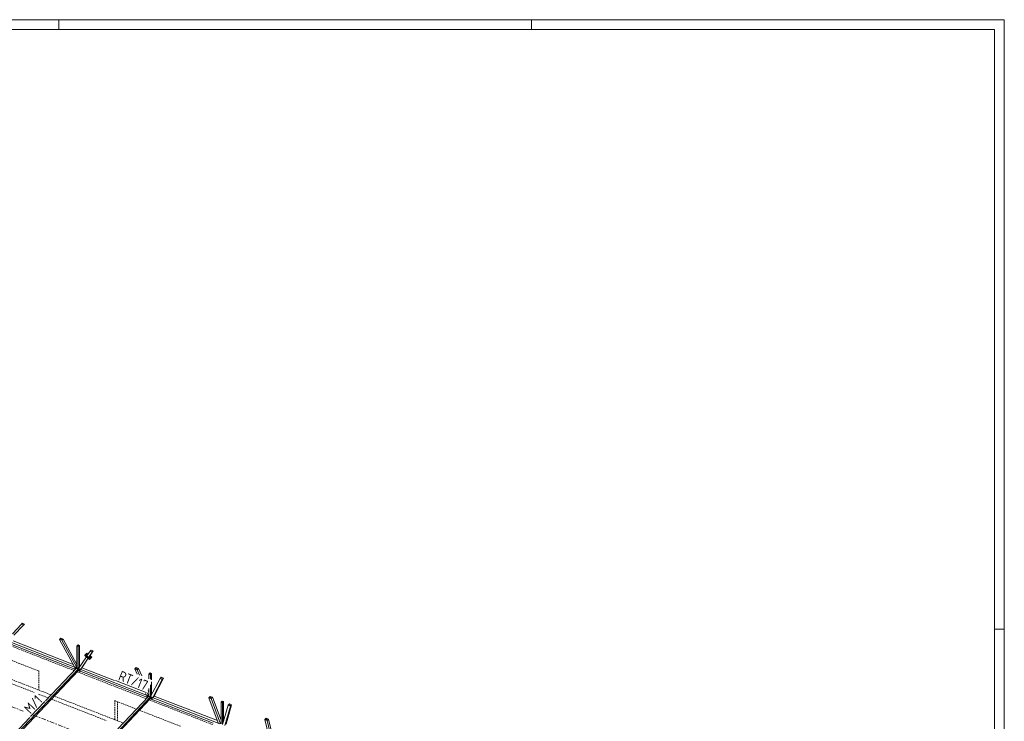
# Model space of a CAD drawing. Header units: millimetres. Extents: x -681 to 506, y -45 to 794.
# Tile 265 of 265: x 110 to 506, y 512 to 794. Entities that reach past the tile are written whole.
import ezdxf

# ---------------------------------------------------------------- set-up
doc = ezdxf.new("R2010")
doc.units = ezdxf.units.MM
doc.header["$LTSCALE"] = 0.6
for name, pattern in [('VERDECKT2', [1.5, 1, -0.5]), ('XKITLINE00', [0]), ('XKITLINE03', [6, 3, -1, 1, -1])]:
    doc.linetypes.add(name, pattern=pattern)
for name, color, linetype, lineweight in [('Bolt', 7, 'Continuous', 0), ('DrawingSheet', 5, 'Continuous', 0), ('Part', 2, 'Continuous', 0), ('PartMark', 3, 'Continuous', 0), ('S-GRID', 1, 'Continuous', 0)]:
    doc.layers.add(name, color=color, linetype=linetype, lineweight=lineweight)
doc.styles.add('ISOCPEUR', font='ISOCPEUR.TTF')

msp = doc.modelspace()

# ---------------------------------------------------------------- linework, layer by layer
at = {"layer": 'Bolt', "color": 3, "linetype": 'XKITLINE00', "lineweight": 0}
for p, q in [((136.45, 538.42), (136.43, 538.39)), ((136.43, 538.39), (136.44, 538.34)), ((136.44, 538.34), (136.48, 538.29)), ((136.45, 538.42), (136.46, 538.44)), ((136.48, 538.29), (136.53, 538.27)), ((136.63, 538.86), (136.6, 538.79)), ((136.6, 538.79), (136.62, 538.7)), ((136.61, 538.81), (136.64, 538.88)), ((136.63, 538.72), (136.61, 538.81)), ((136.62, 538.8), (136.67, 538.88)), ((136.62, 538.8), (136.7, 538.65)), ((136.62, 538.7), (136.68, 538.62)), ((136.62, 538.29), (136.63, 538.3)), ((136.63, 538.86), (136.64, 538.88)), ((136.69, 538.64), (136.63, 538.72)), ((136.64, 538.88), (136.7, 538.91)), ((136.67, 538.88), (136.77, 538.99)), ((136.75, 538.72), (136.67, 538.88)), ((136.68, 538.62), (136.77, 538.57)), ((136.79, 538.59), (136.69, 538.64)), ((136.7, 538.65), (136.75, 538.72)), ((136.7, 538.65), (136.88, 538.59)), ((136.93, 538.67), (136.75, 538.72)), ((136.77, 538.99), (136.95, 538.93)), ((136.77, 538.57), (136.87, 538.56)), ((136.88, 538.58), (136.79, 538.59)), ((136.87, 538.56), (136.95, 538.6)), ((136.88, 538.59), (136.98, 538.7)), ((136.88, 538.59), (136.93, 538.67)), ((136.96, 538.62), (136.88, 538.58)), ((137.03, 538.78), (136.93, 538.67)), ((136.97, 539.23), (136.94, 539.16)), ((136.94, 539.16), (136.96, 539.07)), ((136.95, 539.17), (136.99, 539.25)), ((136.97, 539.08), (136.95, 539.17)), ((136.95, 538.93), (137.03, 538.78)), ((136.95, 538.6), (136.96, 538.62)), ((136.96, 539.07), (137.03, 538.99)), ((136.99, 538.7), (136.96, 538.62)), ((136.97, 539.17), (137.02, 539.25)), ((136.97, 539.23), (136.99, 539.25)), ((136.97, 539.17), (137.05, 539.01)), ((137.04, 539.01), (136.97, 539.08)), ((136.98, 538.7), (137.03, 538.78)), ((136.99, 539.25), (137.05, 539.28)), ((136.99, 538.71), (136.99, 538.7)), ((137.02, 539.25), (137.12, 539.35)), ((137.1, 539.09), (137.02, 539.25)), ((137.03, 538.99), (137.12, 538.94)), ((137.13, 538.96), (137.04, 539.01)), ((137.05, 539.01), (137.1, 539.09)), ((137.05, 539.01), (137.22, 538.96)), ((137.28, 539.04), (137.1, 539.09)), ((137.12, 539.35), (137.3, 539.3)), ((137.12, 538.94), (137.22, 538.93)), ((137.23, 538.95), (137.13, 538.96)), ((137.22, 538.96), (137.32, 539.07)), ((137.22, 538.96), (137.28, 539.04)), ((137.22, 538.93), (137.29, 538.97)), ((137.3, 538.99), (137.23, 538.95)), ((137.38, 539.14), (137.28, 539.04)), ((137.29, 538.97), (137.3, 538.99)), ((137.3, 539.3), (137.38, 539.14)), ((137.34, 539.06), (137.3, 538.99)), ((137.32, 539.07), (137.38, 539.14)), ((137.33, 539.08), (137.34, 539.06)), ((138.31, 538.2), (138.41, 538.3)), ((138.41, 538.3), (138.58, 538.25)), ((136.53, 538.27), (136.58, 538.26)), ((136.58, 538.26), (136.62, 538.29)), ((137.74, 537.38), (137.72, 537.34)), ((137.72, 537.34), (137.73, 537.29)), ((137.73, 537.29), (137.77, 537.24)), ((137.74, 537.38), (137.74, 537.39)), ((137.77, 537.24), (137.82, 537.22)), ((137.82, 537.22), (137.87, 537.21)), ((137.87, 537.21), (137.91, 537.24)), ((137.92, 537.81), (137.88, 537.74)), ((137.88, 537.74), (137.9, 537.65)), ((137.9, 537.76), (137.93, 537.83)), ((137.92, 537.67), (137.9, 537.76)), ((137.9, 537.65), (137.97, 537.57)), ((137.91, 537.75), (137.96, 537.83)), ((137.91, 537.75), (137.99, 537.6)), ((137.91, 537.24), (137.92, 537.25)), ((137.92, 537.81), (137.93, 537.83)), ((137.98, 537.59), (137.92, 537.67)), ((137.93, 537.83), (137.99, 537.87)), ((137.96, 537.83), (138.06, 537.94)), ((138.04, 537.67), (137.96, 537.83)), ((137.97, 537.57), (138.06, 537.52)), ((138.07, 537.54), (137.98, 537.59)), ((137.99, 537.6), (138.04, 537.67)), ((137.99, 537.6), (138.17, 537.54)), ((138.22, 537.62), (138.04, 537.67)), ((138.06, 537.94), (138.24, 537.88)), ((138.06, 537.52), (138.16, 537.52)), ((138.17, 537.53), (138.07, 537.54)), ((138.16, 537.52), (138.23, 537.55)), ((138.17, 537.54), (138.27, 537.65)), ((138.17, 537.54), (138.22, 537.62)), ((138.25, 537.57), (138.17, 537.53)), ((138.32, 537.73), (138.22, 537.62)), ((138.26, 538.18), (138.23, 538.11)), ((138.23, 538.11), (138.25, 538.02)), ((138.23, 537.55), (138.25, 537.57)), ((138.24, 538.12), (138.27, 538.2)), ((138.26, 538.04), (138.24, 538.12)), ((138.24, 537.88), (138.32, 537.73)), ((138.25, 538.12), (138.31, 538.2)), ((138.25, 538.12), (138.33, 537.96)), ((138.25, 538.02), (138.31, 537.94)), ((138.28, 537.65), (138.25, 537.57)), ((138.26, 538.18), (138.27, 538.2)), ((138.33, 537.96), (138.26, 538.04)), ((138.27, 538.2), (138.34, 538.23)), ((138.27, 537.65), (138.32, 537.73)), ((138.27, 537.66), (138.28, 537.65)), ((138.38, 538.04), (138.31, 538.2)), ((138.31, 537.94), (138.41, 537.89)), ((138.33, 537.96), (138.38, 538.04)), ((138.42, 537.91), (138.33, 537.96)), ((138.33, 537.96), (138.51, 537.91)), ((138.56, 537.99), (138.38, 538.04)), ((138.41, 537.89), (138.51, 537.88)), ((138.52, 537.9), (138.42, 537.91)), ((138.51, 537.91), (138.61, 538.02)), ((138.51, 537.91), (138.56, 537.99)), ((138.51, 537.88), (138.58, 537.92)), ((138.59, 537.94), (138.52, 537.9)), ((138.66, 538.09), (138.56, 537.99)), ((138.58, 538.25), (138.66, 538.09)), ((138.58, 537.92), (138.59, 537.94)), ((138.62, 538.01), (138.59, 537.94)), ((138.61, 538.02), (138.66, 538.09)), ((138.62, 538.03), (138.62, 538.01)), ((132.24, 533.19), (132.32, 533.29)), ((132.27, 533.14), (132.24, 533.19)), ((132.26, 533.12), (132.28, 533.16)), ((132.28, 533.07), (132.26, 533.12)), ((132.28, 533.16), (132.32, 533.21)), ((132.28, 533.16), (132.31, 533.17)), ((132.31, 533.03), (132.28, 533.07)), ((132.31, 533.17), (132.36, 533.17)), ((132.35, 533), (132.31, 533.03)), ((132.32, 533.29), (132.41, 533.39)), ((132.32, 533.3), (132.34, 533.37)), ((132.32, 533.29), (132.32, 533.3)), ((132.49, 533.23), (132.32, 533.29)), ((132.34, 533.37), (132.41, 533.4)), ((132.34, 533.37), (132.36, 533.38)), ((132.43, 533.42), (132.36, 533.38)), ((132.36, 533.17), (132.4, 533.14)), ((132.4, 533.14), (132.44, 533.09)), ((132.41, 533.4), (132.5, 533.39)), ((132.58, 533.32), (132.41, 533.39)), ((132.51, 533.4), (132.43, 533.42)), ((132.49, 533.23), (132.58, 533.32)), ((132.51, 533.17), (132.49, 533.23)), ((132.5, 533.39), (132.58, 533.33)), ((132.6, 533.35), (132.51, 533.4)), ((132.58, 533.33), (132.62, 533.29)), ((132.61, 533.27), (132.58, 533.32)), ((132.64, 533.3), (132.6, 533.35)), ((133.57, 532.68), (133.65, 532.77)), ((133.6, 532.62), (133.57, 532.68)), ((133.59, 532.6), (133.61, 532.64)), ((133.61, 532.55), (133.59, 532.6)), ((133.61, 532.64), (133.65, 532.69)), ((133.61, 532.64), (133.64, 532.66)), ((133.64, 532.51), (133.61, 532.55)), ((133.64, 532.66), (133.69, 532.65)), ((133.69, 532.48), (133.64, 532.51)), ((133.65, 532.77), (133.74, 532.87)), ((133.65, 532.78), (133.67, 532.85)), ((133.65, 532.77), (133.65, 532.78)), ((133.65, 532.77), (133.82, 532.71)), ((133.67, 532.85), (133.74, 532.88)), ((133.67, 532.85), (133.69, 532.87)), ((133.76, 532.9), (133.69, 532.87)), ((133.69, 532.65), (133.73, 532.62)), ((133.73, 532.47), (133.69, 532.48)), ((133.73, 532.62), (133.77, 532.57)), ((133.77, 532.49), (133.73, 532.47)), ((133.74, 532.88), (133.83, 532.87)), ((133.91, 532.8), (133.74, 532.87)), ((133.75, 532.48), (133.82, 532.45)), ((133.84, 532.89), (133.76, 532.9)), ((133.77, 532.57), (133.78, 532.53)), ((133.77, 532.49), (133.82, 532.54)), ((133.78, 532.53), (133.77, 532.49)), ((133.82, 532.71), (133.91, 532.8)), ((133.82, 532.71), (133.9, 532.55)), ((133.82, 532.45), (133.9, 532.55)), ((133.82, 532.45), (133.91, 532.55)), ((133.83, 532.87), (133.91, 532.81)), ((133.93, 532.83), (133.84, 532.89)), ((133.9, 532.55), (133.99, 532.65)), ((133.91, 532.54), (133.9, 532.54)), ((133.91, 532.81), (133.98, 532.73)), ((133.99, 532.65), (133.91, 532.8)), ((133.91, 532.55), (133.99, 532.65)), ((133.98, 532.57), (133.91, 532.54)), ((134, 532.75), (133.93, 532.83)), ((133.98, 532.73), (134, 532.64)), ((134, 532.64), (133.98, 532.57)), ((133.98, 532.57), (134, 532.59)), ((134.02, 532.66), (134, 532.75)), ((134, 532.59), (134.02, 532.66)), ((161.21, 521.89), (161.29, 521.99)), ((161.24, 521.84), (161.21, 521.89)), ((161.23, 521.82), (161.25, 521.86)), ((161.25, 521.77), (161.23, 521.82)), ((161.25, 521.86), (161.29, 521.9)), ((161.25, 521.86), (161.28, 521.87)), ((161.28, 521.73), (161.25, 521.77)), ((161.28, 521.87), (161.33, 521.87)), ((161.32, 521.7), (161.28, 521.73)), ((161.29, 521.99), (161.39, 522.09)), ((161.29, 522), (161.32, 522.07)), ((161.29, 521.99), (161.29, 522)), ((161.46, 521.93), (161.29, 521.99)), ((161.32, 522.07), (161.38, 522.1)), ((161.32, 522.07), (161.33, 522.08)), ((161.4, 522.12), (161.33, 522.08)), ((161.33, 521.87), (161.38, 521.84)), ((161.38, 522.1), (161.47, 522.08)), ((161.38, 521.84), (161.41, 521.79)), ((161.55, 522.02), (161.39, 522.09)), ((161.49, 522.1), (161.4, 522.12)), ((161.46, 521.93), (161.55, 522.02)), ((161.48, 521.87), (161.46, 521.93)), ((161.47, 522.08), (161.56, 522.03)), ((161.57, 522.05), (161.49, 522.1)), ((161.58, 521.97), (161.55, 522.02)), ((161.56, 522.03), (161.59, 521.98)), ((161.61, 522), (161.57, 522.05)), ((162.54, 521.38), (162.62, 521.47)), ((162.57, 521.32), (162.54, 521.38)), ((162.56, 521.3), (162.58, 521.34)), ((162.58, 521.25), (162.56, 521.3)), ((162.58, 521.34), (162.62, 521.39)), ((162.58, 521.34), (162.61, 521.35)), ((162.61, 521.21), (162.58, 521.25)), ((162.61, 521.35), (162.66, 521.35)), ((162.66, 521.18), (162.61, 521.21)), ((162.62, 521.47), (162.72, 521.57)), ((162.62, 521.48), (162.65, 521.55)), ((162.62, 521.47), (162.62, 521.48)), ((162.62, 521.47), (162.79, 521.41)), ((162.65, 521.55), (162.71, 521.58)), ((162.65, 521.55), (162.66, 521.57)), ((162.73, 521.6), (162.66, 521.57)), ((162.66, 521.35), (162.71, 521.32)), ((162.71, 521.17), (162.66, 521.18)), ((162.71, 521.58), (162.8, 521.57)), ((162.71, 521.32), (162.74, 521.27)), ((162.74, 521.19), (162.71, 521.17)), ((162.88, 521.5), (162.72, 521.57)), ((162.72, 521.18), (162.79, 521.15)), ((162.81, 521.58), (162.73, 521.6)), ((162.74, 521.27), (162.75, 521.23)), ((162.74, 521.19), (162.79, 521.24)), ((162.75, 521.23), (162.74, 521.19)), ((162.79, 521.41), (162.88, 521.5)), ((162.79, 521.41), (162.87, 521.25)), ((162.79, 521.15), (162.87, 521.25)), ((162.79, 521.15), (162.88, 521.25)), ((162.8, 521.57), (162.89, 521.51)), ((162.9, 521.53), (162.81, 521.58)), ((162.87, 521.25), (162.96, 521.34)), ((162.89, 521.24), (162.87, 521.24)), ((162.96, 521.34), (162.88, 521.5)), ((162.88, 521.25), (162.96, 521.34)), ((162.89, 521.51), (162.95, 521.43)), ((162.95, 521.27), (162.89, 521.24)), ((162.97, 521.45), (162.9, 521.53)), ((162.95, 521.43), (162.97, 521.34)), ((162.97, 521.34), (162.95, 521.27)), ((162.95, 521.27), (162.97, 521.29)), ((162.99, 521.36), (162.97, 521.45)), ((162.97, 521.29), (162.99, 521.36))]:
    msp.add_line(p, q, dxfattribs=at)
at = {"layer": 'DrawingSheet', "color": 2, "linetype": 'XKITLINE00', "lineweight": 0}
for p, q in [((505.82, 794.21), (-681.18, 794.21)), ((125.82, 790.21), (125.82, 794.21)), ((315.82, 790.21), (315.82, 794.21)), ((505.82, -44.79), (505.82, 794.21)), ((505.82, 549.21), (501.82, 549.21))]:
    msp.add_line(p, q, dxfattribs=at)
at = {"layer": 'DrawingSheet', "color": 3, "linetype": 'XKITLINE00', "lineweight": 0}
for p, q in [((501.82, 790.21), (-677.18, 790.21)), ((501.82, -40.79), (501.82, 790.21))]:
    msp.add_line(p, q, dxfattribs=at)
at = {"layer": 'Part', "color": 2, "linetype": 'XKITLINE00', "lineweight": 0}
for p, q in [((110.69, 551.2), (107.08, 547.37)), ((111.59, 550.85), (107.73, 546.76)), ((111.04, 551.57), (110.69, 551.2)), ((110.69, 551.2), (111.59, 550.85)), ((111.06, 551.54), (110.74, 551.21)), ((110.74, 551.21), (111.57, 550.88)), ((111.04, 551.57), (111.93, 551.22)), ((111.88, 551.21), (111.06, 551.54)), ((111.57, 550.88), (111.88, 551.21)), ((111.59, 550.85), (111.93, 551.22)), ((106.78, 543.88), (190.51, 511.22)), ((106.78, 543.03), (132.13, 533.14)), ((107.35, 544.49), (131.56, 535.05)), ((126.55, 545.6), (126.09, 545.11)), ((126.09, 545.11), (126.98, 544.76)), ((126.09, 545.11), (132.08, 534.09)), ((126.14, 545.12), (126.56, 545.57)), ((126.14, 545.12), (126.96, 544.8)), ((126.55, 545.6), (127.44, 545.25)), ((126.56, 545.57), (126.98, 544.81)), ((127.39, 545.25), (126.56, 545.57)), ((126.96, 544.8), (127.39, 545.25)), ((127.44, 545.25), (126.98, 544.76)), ((126.98, 544.76), (132.97, 533.75)), ((133.01, 535.01), (127.44, 545.25)), ((133.47, 542.9), (133.01, 542.41)), ((133.01, 542.41), (133.01, 533.73)), ((133.01, 542.41), (133.58, 542.19)), ((133.05, 542.42), (133.48, 542.87)), ((133.05, 542.42), (133.57, 542.22)), ((133.47, 542.9), (134.04, 542.68)), ((133.48, 542.87), (133.48, 542.25)), ((133.99, 542.67), (133.48, 542.87)), ((133.57, 542.22), (133.99, 542.67)), ((134.04, 542.68), (133.58, 542.19)), ((134.04, 542.68), (134.04, 534)), ((133.58, 542.19), (133.58, 533.51)), ((136.2, 538.74), (136.16, 538.68)), ((136.16, 538.68), (138.14, 537.07)), ((136.24, 538.8), (136.2, 538.74)), ((136.2, 538.74), (138.18, 537.13)), ((136.2, 538.74), (138.18, 537.13)), ((136.24, 538.8), (136.99, 539.59)), ((136.24, 538.8), (138.22, 537.19)), ((136.99, 539.59), (137.52, 539.16)), ((138.31, 540.35), (137.03, 538.43)), ((137.03, 538.43), (137.72, 537.87)), ((139.15, 540.02), (137.72, 537.87)), ((137.72, 537.87), (138.18, 538.36)), ((139.61, 540.51), (138.18, 538.36)), ((138.29, 538.53), (138.97, 537.98)), ((138.77, 540.83), (138.31, 540.35)), ((138.31, 540.35), (139.15, 540.02)), ((138.36, 540.35), (138.78, 540.8)), ((138.36, 540.35), (139.14, 540.05)), ((138.78, 540.8), (138.46, 540.31)), ((138.77, 540.83), (139.61, 540.51)), ((139.56, 540.5), (138.78, 540.8)), ((139.14, 540.05), (139.56, 540.5)), ((139.15, 540.02), (139.61, 540.51)), ((133.72, 533.46), (136.83, 538.13)), ((134.56, 533.13), (137.52, 537.57)), ((135.02, 533.62), (137.61, 537.5)), ((138.88, 537.86), (138.14, 537.07)), ((138.14, 537.07), (138.18, 537.13)), ((138.18, 537.13), (138.93, 537.92)), ((138.93, 537.92), (138.18, 537.13)), ((138.18, 537.13), (138.22, 537.19)), ((138.22, 537.19), (138.97, 537.98)), ((138.93, 537.92), (138.88, 537.86)), ((138.97, 537.98), (138.93, 537.92)), ((106.77, 504.8), (133.56, 533.18)), ((107.13, 504.51), (133.56, 532.5)), ((120.46, 520.4), (132.8, 533.48)), ((132.97, 533.75), (132.08, 534.09)), ((132.19, 533.8), (132.13, 533.74)), ((132.13, 533.74), (134.22, 532.92)), ((132.13, 533.05), (132.13, 533.74)), ((132.13, 533.05), (132.33, 532.98)), ((134.28, 532.98), (132.19, 533.8)), ((133.56, 533.18), (132.8, 533.48)), ((132.97, 533.75), (133.01, 533.78)), ((133.58, 533.51), (133.01, 533.73)), ((133.56, 532.5), (133.56, 533.18)), ((133.56, 532.5), (134.22, 532.24)), ((134.04, 534), (133.58, 533.51)), ((133.72, 533.46), (134.56, 533.13)), ((134.04, 534.08), (134.11, 534.05)), ((134.28, 532.98), (134.22, 532.92)), ((134.22, 532.92), (134.22, 532.24)), ((134.22, 532.24), (134.28, 532.3)), ((134.28, 532.3), (134.28, 532.98)), ((134.28, 532.3), (161.11, 521.84)), ((134.56, 533.13), (135.02, 533.62)), ((135.06, 533.68), (148.17, 528.57)), ((156.8, 533.84), (156.28, 533.29)), ((156.28, 533.29), (157.23, 532.92)), ((156.28, 533.29), (157.21, 531.16)), ((156.36, 533.3), (156.83, 533.79)), ((156.36, 533.3), (157.2, 532.98)), ((156.8, 533.84), (157.75, 533.47)), ((156.83, 533.79), (157.18, 532.99)), ((157.67, 533.46), (156.83, 533.79)), ((157.2, 532.98), (157.67, 533.46)), ((157.75, 533.47), (157.23, 532.92)), ((157.23, 532.92), (158.15, 530.79)), ((159.07, 530.44), (157.75, 533.47)), ((162.44, 531.6), (161.98, 531.11)), ((161.98, 531.11), (161.98, 529.3)), ((161.98, 531.11), (162.55, 530.89)), ((162.03, 531.12), (162.45, 531.57)), ((162.03, 531.12), (162.54, 530.92)), ((162.44, 531.6), (163.01, 531.38)), ((162.45, 531.57), (162.45, 530.95)), ((162.97, 531.37), (162.45, 531.57)), ((162.54, 530.92), (162.97, 531.37)), ((163.01, 531.38), (162.55, 530.89)), ((162.55, 530.89), (162.55, 529.08)), ((163.01, 528.9), (163.01, 531.38)), ((162.55, 526.82), (162.55, 522.21)), ((166.43, 529.33), (162.67, 522.12)), ((163.01, 522.76), (163.01, 528)), ((167.35, 528.98), (163.59, 521.76)), ((167.87, 529.53), (164.11, 522.31)), ((166.95, 529.88), (166.43, 529.33)), ((166.43, 529.33), (167.35, 528.98)), ((166.51, 529.34), (166.97, 529.83)), ((166.51, 529.34), (167.33, 529.03)), ((166.97, 529.83), (166.68, 529.28)), ((166.95, 529.88), (167.87, 529.53)), ((167.79, 529.52), (166.97, 529.83)), ((167.33, 529.03), (167.79, 529.52)), ((167.35, 528.98), (167.87, 529.53)), ((160.58, 523.41), (160.83, 522.84)), ((161.77, 522.47), (160.83, 522.84)), ((161.16, 522.5), (161.11, 522.43)), ((163.25, 521.68), (161.16, 522.5)), ((161.29, 523.59), (161.77, 522.47)), ((161.98, 523.74), (161.65, 524.5)), ((161.77, 522.47), (161.98, 522.69)), ((161.98, 525.36), (161.98, 522.43)), ((162.93, 522.61), (162.55, 522.21)), ((163.01, 522.78), (163.02, 522.78)), ((133.06, 489.98), (162.53, 521.2)), ((133.85, 491.5), (162.53, 521.88)), ((149.43, 509.1), (161.77, 522.18)), ((161.11, 522.43), (163.19, 521.62)), ((161.11, 521.75), (161.11, 522.43)), ((161.11, 521.75), (161.3, 521.68)), ((162.53, 521.88), (161.77, 522.18)), ((162.55, 522.21), (161.98, 522.43)), ((162.53, 521.2), (162.53, 521.88)), ((162.53, 521.2), (163.19, 520.94)), ((162.67, 522.12), (163.59, 521.76)), ((163.25, 521.68), (163.19, 521.62)), ((163.19, 521.62), (163.19, 520.94)), ((163.19, 520.94), (163.25, 521)), ((163.25, 521), (163.25, 521.68)), ((163.25, 521), (187.8, 511.43)), ((163.59, 521.76), (164.11, 522.31)), ((164.13, 522.34), (189.51, 512.44)), ((186.63, 522.21), (186.11, 521.66)), ((186.11, 521.66), (187.02, 521.3)), ((186.11, 521.66), (189.85, 511.52)), ((186.19, 521.67), (186.65, 522.16)), ((186.19, 521.67), (187, 521.35)), ((186.63, 522.21), (187.54, 521.85)), ((186.65, 522.16), (186.94, 521.38)), ((187.46, 521.84), (186.65, 522.16)), ((187, 521.35), (187.46, 521.84)), ((187.54, 521.85), (187.02, 521.3)), ((187.02, 521.3), (190.77, 511.16)), ((190.95, 512.62), (187.54, 521.85)), ((191.41, 520.3), (190.95, 519.81)), ((190.95, 519.81), (190.95, 511.13)), ((190.95, 519.81), (191.52, 519.59)), ((191, 519.82), (191.42, 520.27)), ((191, 519.82), (191.51, 519.62)), ((191.41, 520.3), (191.98, 520.08)), ((191.42, 520.27), (191.42, 519.65)), ((191.94, 520.07), (191.42, 520.27)), ((191.51, 519.62), (191.94, 520.07)), ((191.98, 520.08), (191.52, 519.59)), ((191.52, 519.59), (191.52, 510.91)), ((193.83, 518.65), (191.59, 510.84)), ((191.98, 512.21), (191.98, 520.08)), ((195.22, 518.86), (192.99, 511.05)), ((194.35, 519.2), (193.83, 518.65)), ((193.83, 518.65), (194.71, 518.31)), ((193.91, 518.66), (194.37, 519.15)), ((193.91, 518.66), (194.69, 518.36)), ((194.37, 519.15), (194.19, 518.55)), ((194.35, 519.2), (195.22, 518.86)), ((195.15, 518.84), (194.37, 519.15)), ((194.69, 518.36), (195.15, 518.84)), ((194.71, 518.31), (195.22, 518.86)), ((194.71, 518.31), (192.47, 510.5)), ((107.78, 506.97), (114.13, 513.7)), ((209.13, 513.43), (208.61, 512.88)), ((208.61, 512.88), (209.48, 512.54)), ((208.61, 512.88), (210.84, 503.33)), ((208.68, 512.9), (209.15, 513.38)), ((208.68, 512.9), (209.46, 512.59)), ((209.13, 513.43), (210, 513.09)), ((209.15, 513.38), (209.32, 512.65)), ((209.93, 513.08), (209.15, 513.38)), ((209.46, 512.59), (209.93, 513.08)), ((210, 513.09), (209.48, 512.54)), ((209.48, 512.54), (211.72, 502.99)), ((211.85, 505.21), (210, 513.09))]:
    msp.add_line(p, q, dxfattribs=at)
at = {"layer": 'Part', "color": 4, "linetype": 'VERDECKT2', "lineweight": 0}
for p, q in [((106.36, 542.52), (131.92, 532.55)), ((100.24, 539.2), (117.65, 532.41)), ((93.8, 532.38), (115.82, 523.79)), ((94.96, 533.6), (122.7, 522.78)), ((117.65, 524.75), (117.65, 532.41)), ((133.15, 532.07), (160.89, 521.25)), ((117.61, 523.09), (121.55, 521.56)), ((122.78, 521.08), (144.79, 512.49)), ((123.93, 522.3), (151.67, 511.48)), ((148.24, 520.48), (156.96, 517.08)), ((148.24, 512.81), (148.24, 520.48)), ((149.39, 512.37), (149.39, 520.03)), ((162.12, 520.77), (187.59, 510.83)), ((158.19, 516.6), (174.65, 510.18))]:
    msp.add_line(p, q, dxfattribs=at)
at = {"layer": 'PartMark', "color": 1, "linetype": 'XKITLINE00', "lineweight": 0}
for p, q in [((148.58, 528.52), (160.91, 523.71)), ((114.33, 514.06), (120.11, 520.18))]:
    msp.add_line(p, q, dxfattribs=at)
at = {"layer": 'S-GRID', "color": 1, "linetype": 'XKITLINE03', "lineweight": 0}
for p, q in [((86.5, 525.99), (111.39, 516.28)), ((115.47, 514.69), (140.37, 504.98))]:
    msp.add_line(p, q, dxfattribs=at)

# ---------------------------------------------------------------- texts
at = {"layer": 'PartMark', "color": 1, "style": 'ISOCPEUR', "width": 0.85}
for s, rotation, p in [('RT/17', -21.3083, (149.36, 528.86)), ('M/1', 46.6502, (114.31, 514.91))]:
    msp.add_text(s, height=4, rotation=rotation, dxfattribs=at).set_placement(p)

doc.saveas('drawing.dxf')
